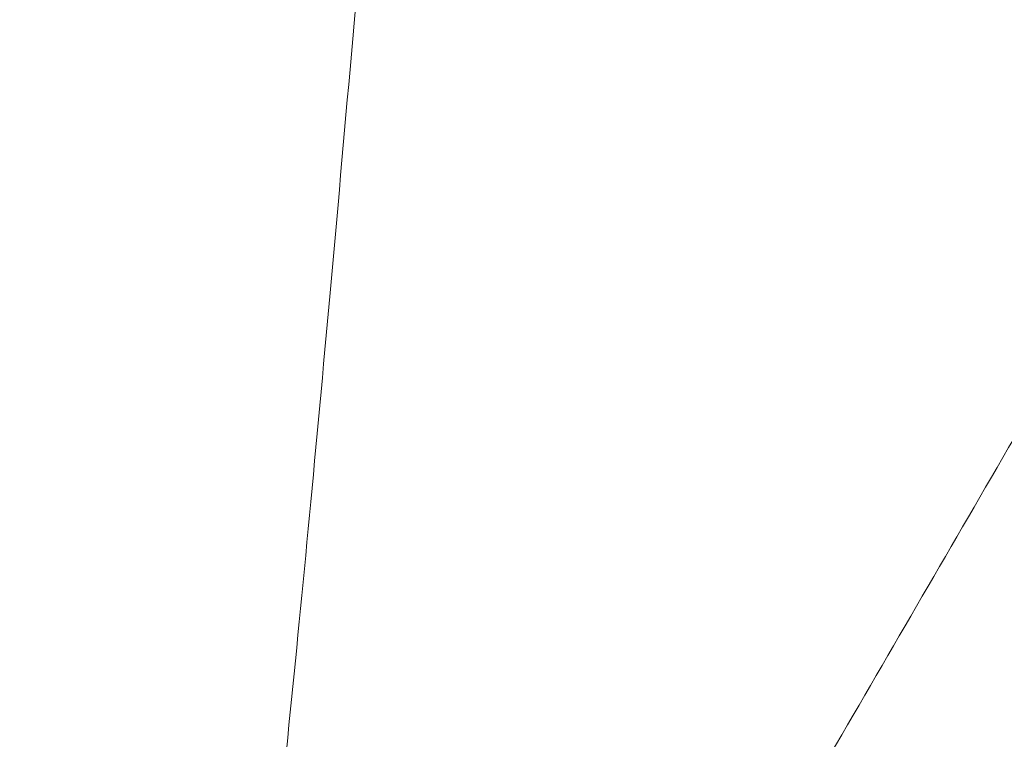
# Model space of a CAD drawing. Header units: inches. Extents: x 1 to 109, y 1 to 85.
# Tile 471 of 656: x 88.43516 to 88.44156, y 24.36437 to 24.36905. Entities that reach past the tile are written whole.
import ezdxf

# ---------------------------------------------------------------- set-up
doc = ezdxf.new("R2010")
doc.units = ezdxf.units.IN
doc.header["$MEASUREMENT"] = 0

msp = doc.modelspace()

# ---------------------------------------------------------------- linework, layer by layer
at = {"color": 7, "linetype": 'Continuous', "lineweight": 15, "ltscale": 5}
for points, knots in [([(88.4381132, 24.4341884), (88.4380236, 24.4323244), (88.4378431, 24.4285655), (88.4375575, 24.4229141), (88.4372603, 24.4172427), (88.4369524, 24.4115979), (88.4366363, 24.4060278), (88.4363207, 24.4006851), (88.4360082, 24.3956052), (88.4357013, 24.3908153), (88.4353963, 24.3862509), (88.4350953, 24.3819437), (88.4347947, 24.377841), (88.4344969, 24.3739864), (88.4342048, 24.3704217), (88.4339249, 24.3672328), (88.4336595, 24.3643985), (88.4333818, 24.3619036), (88.433097, 24.3597911), (88.4328068, 24.3580627), (88.4325136, 24.3567185), (88.4322138, 24.355744), (88.4319094, 24.3551535), (88.4315966, 24.3549517), (88.4312776, 24.35517), (88.4309551, 24.3558337), (88.4306381, 24.3569277), (88.4303289, 24.358434), (88.4300299, 24.3603286), (88.4297483, 24.3625404), (88.4294851, 24.3650231), (88.4292337, 24.3677586), (88.4289679, 24.3708143), (88.4286916, 24.3742055), (88.4283991, 24.3779971), (88.4280921, 24.3821928), (88.4277724, 24.386787), (88.4274485, 24.3916663), (88.427123, 24.3967923), (88.4267986, 24.4021218), (88.4264842, 24.4075054), (88.4261819, 24.4128874), (88.4258934, 24.4182184), (88.4256147, 24.4235658), (88.4253467, 24.4288909), (88.4251767, 24.4324318), (88.4250923, 24.4341884)], [0, 0, 0, 0, 0.0224789, 0.0453313, 0.0685062, 0.0919475, 0.1155952, 0.1393856, 0.1618887, 0.1844038, 0.2068744, 0.2292447, 0.2514602, 0.2747945, 0.2978377, 0.320536, 0.3429176, 0.3655625, 0.3885596, 0.4105181, 0.432694, 0.4550359, 0.4774899, 0.5000003, 0.523873, 0.5476785, 0.5713505, 0.5948251, 0.6180416, 0.6409433, 0.662202, 0.6833271, 0.7047784, 0.7265313, 0.74854, 0.7721069, 0.7958441, 0.8196866, 0.8435676, 0.8674198, 0.891176, 0.9134288, 0.9354857, 0.9572967, 0.9788157, 1, 1, 1, 1]), ([(88.4413684, 24.4341884), (88.4412788, 24.4323244), (88.4410983, 24.4285655), (88.4408127, 24.4229141), (88.4405155, 24.4172427), (88.4402076, 24.4115979), (88.4398916, 24.4060278), (88.4395759, 24.4006851), (88.4392634, 24.3956052), (88.4389565, 24.3908153), (88.4386515, 24.3862509), (88.4383505, 24.3819437), (88.4380499, 24.377841), (88.4377521, 24.3739864), (88.43746, 24.3704217), (88.4371801, 24.3672328), (88.4369147, 24.3643985), (88.436637, 24.3619036), (88.4363522, 24.3597911), (88.436062, 24.3580627), (88.4357688, 24.3567185), (88.435469, 24.355744), (88.4351646, 24.3551535), (88.4348518, 24.3549517), (88.4345328, 24.35517), (88.4342103, 24.3558337), (88.4338933, 24.3569277), (88.4335841, 24.358434), (88.4332851, 24.3603286), (88.4330035, 24.3625404), (88.4327403, 24.3650231), (88.4324889, 24.3677586), (88.4322231, 24.3708143), (88.4319468, 24.3742055), (88.4316543, 24.3779971), (88.4313473, 24.3821928), (88.4310276, 24.386787), (88.4307037, 24.3916663), (88.4303782, 24.3967923), (88.4300538, 24.4021218), (88.4297394, 24.4075054), (88.4294371, 24.4128874), (88.4291486, 24.4182184), (88.42887, 24.4235658), (88.4286019, 24.4288909), (88.4284319, 24.4324318), (88.4283476, 24.4341884)], [0, 0, 0, 0, 0.0224789, 0.0453313, 0.0685062, 0.0919475, 0.1155952, 0.1393856, 0.1618887, 0.1844038, 0.2068744, 0.2292447, 0.2514602, 0.2747945, 0.2978377, 0.320536, 0.3429176, 0.3655625, 0.3885596, 0.4105181, 0.432694, 0.4550359, 0.4774899, 0.5000003, 0.523873, 0.5476785, 0.5713505, 0.5948251, 0.6180416, 0.6409433, 0.662202, 0.6833271, 0.7047784, 0.7265313, 0.74854, 0.7721069, 0.7958441, 0.8196866, 0.8435676, 0.8674198, 0.891176, 0.9134288, 0.9354857, 0.9572967, 0.9788157, 1, 1, 1, 1]), ([(88.435266, 24.3553723), (88.4361644, 24.3569212), (88.4379103, 24.3599314), (88.4404544, 24.3643144), (88.4428471, 24.3684343), (88.4443925, 24.3710927), (88.4451398, 24.3723782)], [0, 0, 0, 0, 0.273163, 0.530883, 0.773162, 1, 1, 1, 1])]:
    msp.add_open_spline(points, degree=3, knots=knots, dxfattribs=at)

doc.saveas('drawing.dxf')
